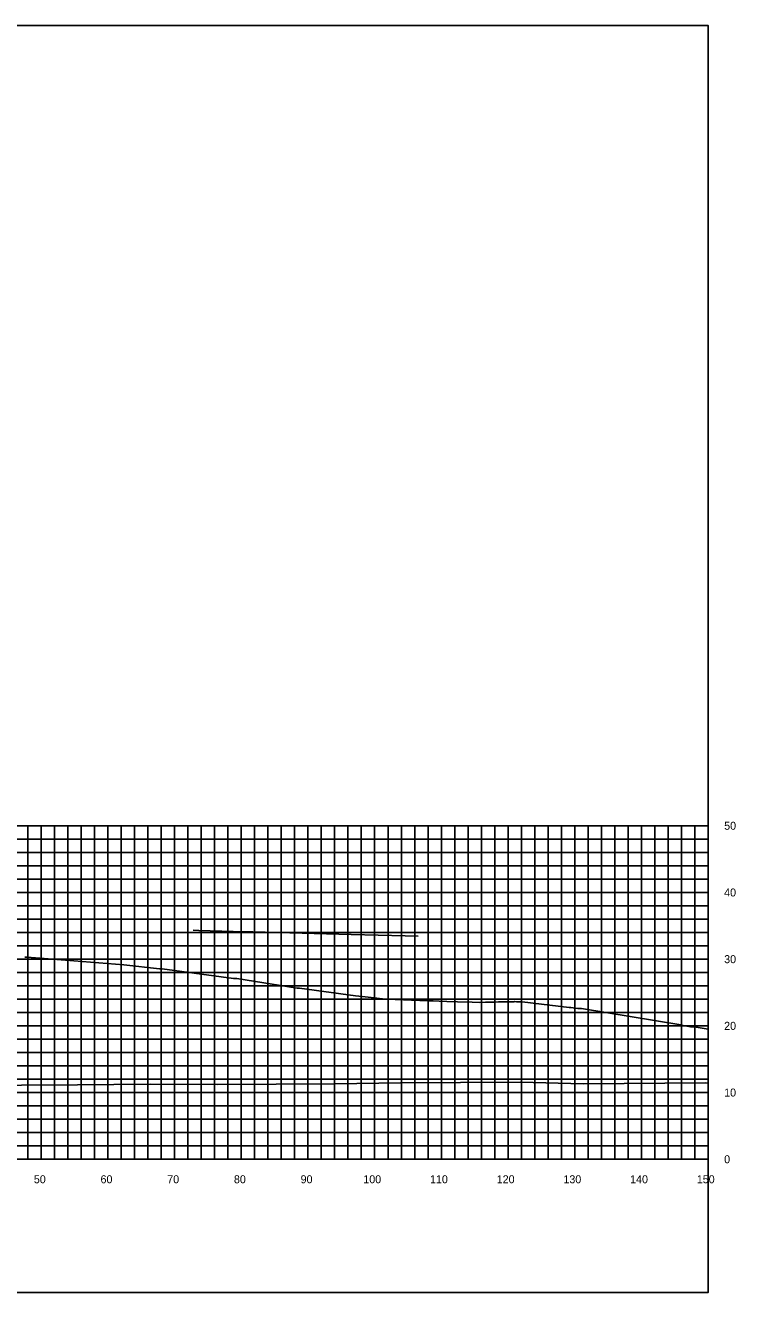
# Model space of a CAD drawing. Extents: x 1800880 to 1818864, y 245271 to 250560.
# Drawn here: x 1816518.9 to 1816625.4, y 247961 to 248151 of the extents above; entities that cross this region are included whole.
import ezdxf

# ---------------------------------------------------------------- set-up
doc = ezdxf.new("R2010")
doc.units = 0
for name, color, linetype in [('33', 7, 'Continuous'), ('CL-CNST', 7, 'Continuous'), ('DESIGN - DRAINAGE - Bridges', 7, 'Continuous'), ('Level 37', 7, 'Continuous'), ('Level 46', 7, 'Continuous'), ('Level 62', 7, 'Continuous')]:
    doc.layers.add(name, color=color, linetype=linetype)

msp = doc.modelspace()

# ---------------------------------------------------------------- linework, layer by layer
at = {"layer": 'CL-CNST'}
msp.add_lwpolyline([(1816518.84, 248011.32), (1816519.15, 248011.3), (1816524.91, 248010.85), (1816533.66, 248010.18), (1816539.01, 248009.54), (1816539.4, 248009.54), (1816550.14, 248008.09), (1816550.34, 248008.09), (1816550.6, 248008.09), (1816559.66, 248006.67), (1816559.99, 248006.66), (1816568.39, 248005.5), (1816569.42, 248005.39), (1816571.22, 248005.19), (1816572.83, 248005.02), (1816572.86, 248005.01), (1816572.93, 248005.01), (1816572.99, 248005.01), (1816573.05, 248005.01), (1816573.1, 248005), (1816573.1, 248005), (1816579.32, 248004.78), (1816580.04, 248004.76), (1816580.94, 248004.72), (1816582.11, 248004.68), (1816583.68, 248004.62), (1816585.91, 248004.54), (1816586.93, 248004.51), (1816587.88, 248004.54), (1816588.82, 248004.56), (1816589.42, 248004.58), (1816589.83, 248004.6), (1816590.14, 248004.61), (1816590.16, 248004.61), (1816590.4, 248004.61), (1816590.59, 248004.62), (1816590.74, 248004.62), (1816592.17, 248004.6), (1816592.29, 248004.65), (1816592.55, 248004.62), (1816592.87, 248004.62), (1816592.94, 248004.63), (1816593.18, 248004.63), (1816593.42, 248004.63), (1816600.42, 248003.78), (1816600.67, 248003.75), (1816601.74, 248003.62), (1816602.28, 248003.61), (1816602.29, 248003.61), (1816617.19, 248001.14), (1816617.26, 248001.12), (1816618.65, 248000.88), (1816619.12, 248000.87), (1816619.18, 248000.87), (1816621.28, 248000.51)], dxfattribs=at)
at = {"layer": 'DESIGN - DRAINAGE - Bridges'}
for p, q in [((1816621.28, 247981.01), (1816621.28, 248031.01)), ((1816621.34, 248031.01), (1816621.28, 248031.01)), ((1816621.34, 248021.01), (1816621.28, 248021.01)), ((1816621.34, 248011.01), (1816621.28, 248011.01)), ((1816621.34, 248001.01), (1816621.28, 248001.01)), ((1816621.34, 247991.01), (1816621.28, 247991.01)), ((1816321.28, 247981.01), (1816621.28, 247981.01)), ((1816521.28, 247980.95), (1816521.28, 247981.01)), ((1816531.28, 247980.95), (1816531.28, 247981.01)), ((1816541.28, 247980.95), (1816541.28, 247981.01)), ((1816551.28, 247980.95), (1816551.28, 247981.01)), ((1816561.28, 247980.95), (1816561.28, 247981.01)), ((1816571.28, 247980.95), (1816571.28, 247981.01)), ((1816581.28, 247980.95), (1816581.28, 247981.01)), ((1816591.28, 247980.95), (1816591.28, 247981.01)), ((1816601.28, 247980.95), (1816601.28, 247981.01)), ((1816611.28, 247980.95), (1816611.28, 247981.01)), ((1816621.28, 247980.95), (1816621.28, 247981.01)), ((1816621.34, 247981.01), (1816621.28, 247981.01))]:
    msp.add_line(p, q, dxfattribs=at)
at = {"layer": 'Level 37'}
msp.add_lwpolyline([(1816321.28, 247961.01), (1816621.28, 247961.01), (1816621.28, 248151.01), (1816321.28, 248151.01)], close=True, dxfattribs=at)
at = {"layer": 'Level 46'}
for p, q in [((1816321.28, 248031.01), (1816621.28, 248031.01)), ((1816519.28, 247981.01), (1816519.28, 248031.01)), ((1816521.28, 247981.01), (1816521.28, 248031.01)), ((1816523.28, 247981.01), (1816523.28, 248031.01)), ((1816525.28, 247981.01), (1816525.28, 248031.01)), ((1816527.28, 247981.01), (1816527.28, 248031.01)), ((1816529.28, 247981.01), (1816529.28, 248031.01)), ((1816531.28, 247981.01), (1816531.28, 248031.01)), ((1816533.28, 247981.01), (1816533.28, 248031.01)), ((1816535.28, 247981.01), (1816535.28, 248031.01)), ((1816537.28, 247981.01), (1816537.28, 248031.01)), ((1816539.28, 247981.01), (1816539.28, 248031.01)), ((1816541.28, 247981.01), (1816541.28, 248031.01)), ((1816543.28, 247981.01), (1816543.28, 248031.01)), ((1816545.28, 247981.01), (1816545.28, 248031.01)), ((1816547.28, 247981.01), (1816547.28, 248031.01)), ((1816549.28, 247981.01), (1816549.28, 248031.01)), ((1816551.28, 247981.01), (1816551.28, 248031.01)), ((1816553.28, 247981.01), (1816553.28, 248031.01)), ((1816555.28, 247981.01), (1816555.28, 248031.01)), ((1816557.28, 247981.01), (1816557.28, 248031.01)), ((1816559.28, 247981.01), (1816559.28, 248031.01)), ((1816561.28, 247981.01), (1816561.28, 248031.01)), ((1816563.28, 247981.01), (1816563.28, 248031.01)), ((1816565.28, 247981.01), (1816565.28, 248031.01)), ((1816567.28, 247981.01), (1816567.28, 248031.01)), ((1816569.28, 247981.01), (1816569.28, 248031.01)), ((1816571.28, 247981.01), (1816571.28, 248031.01)), ((1816573.28, 247981.01), (1816573.28, 248031.01)), ((1816575.28, 247981.01), (1816575.28, 248031.01)), ((1816577.28, 247981.01), (1816577.28, 248031.01)), ((1816579.28, 247981.01), (1816579.28, 248031.01)), ((1816581.28, 247981.01), (1816581.28, 248031.01)), ((1816583.28, 247981.01), (1816583.28, 248031.01)), ((1816585.28, 247981.01), (1816585.28, 248031.01)), ((1816587.28, 247981.01), (1816587.28, 248031.01)), ((1816589.28, 247981.01), (1816589.28, 248031.01)), ((1816591.28, 247981.01), (1816591.28, 248031.01)), ((1816593.28, 247981.01), (1816593.28, 248031.01)), ((1816595.28, 247981.01), (1816595.28, 248031.01)), ((1816597.28, 247981.01), (1816597.28, 248031.01)), ((1816599.28, 247981.01), (1816599.28, 248031.01)), ((1816601.28, 247981.01), (1816601.28, 248031.01)), ((1816603.28, 247981.01), (1816603.28, 248031.01)), ((1816605.28, 247981.01), (1816605.28, 248031.01)), ((1816607.28, 247981.01), (1816607.28, 248031.01)), ((1816609.28, 247981.01), (1816609.28, 248031.01)), ((1816611.28, 247981.01), (1816611.28, 248031.01)), ((1816613.28, 247981.01), (1816613.28, 248031.01)), ((1816615.28, 247981.01), (1816615.28, 248031.01)), ((1816617.28, 247981.01), (1816617.28, 248031.01)), ((1816619.28, 247981.01), (1816619.28, 248031.01)), ((1816621.28, 247981.01), (1816621.28, 248031.01)), ((1816321.28, 248029.01), (1816621.28, 248029.01)), ((1816321.28, 248027.01), (1816621.28, 248027.01)), ((1816321.28, 248025.01), (1816621.28, 248025.01)), ((1816321.28, 248023.01), (1816621.28, 248023.01)), ((1816321.28, 248021.01), (1816621.28, 248021.01)), ((1816321.28, 248019.01), (1816621.28, 248019.01)), ((1816321.28, 248017.01), (1816621.28, 248017.01)), ((1816321.28, 248015.01), (1816621.28, 248015.01)), ((1816321.28, 248013.01), (1816621.28, 248013.01)), ((1816321.28, 248011.01), (1816621.28, 248011.01)), ((1816321.28, 248009.01), (1816621.28, 248009.01)), ((1816321.28, 248007.01), (1816621.28, 248007.01)), ((1816321.28, 248005.01), (1816621.28, 248005.01)), ((1816321.28, 248003.01), (1816621.28, 248003.01)), ((1816321.28, 248001.01), (1816621.28, 248001.01)), ((1816321.28, 247999.01), (1816621.28, 247999.01)), ((1816321.28, 247997.01), (1816621.28, 247997.01)), ((1816321.28, 247995.01), (1816621.28, 247995.01)), ((1816321.28, 247993.01), (1816621.28, 247993.01)), ((1816321.28, 247991.01), (1816621.28, 247991.01)), ((1816321.28, 247989.01), (1816621.28, 247989.01)), ((1816321.28, 247987.01), (1816621.28, 247987.01)), ((1816321.28, 247985.01), (1816621.28, 247985.01)), ((1816321.28, 247983.01), (1816621.28, 247983.01)), ((1816321.28, 247981.01), (1816621.28, 247981.01))]:
    msp.add_line(p, q, dxfattribs=at)
at = {"layer": 'Level 62'}
for points in [[(1816544.05, 248015.34), (1816544.91, 248015.32), (1816550.06, 248015.18), (1816553.03, 248015.11), (1816567.78, 248014.73), (1816575.83, 248014.53), (1816577.82, 248014.48)], [(1816321.28, 247992.7), (1816343.33, 247992.5), (1816348.87, 247992.49), (1816371.09, 247992.35), (1816379.4, 247992.35), (1816398.84, 247992.21), (1816409.45, 247992.22), (1816426.6, 247992.1), (1816439.15, 247992.14), (1816454.35, 247992.1), (1816468.55, 247992.17), (1816482.11, 247992.18), (1816497.73, 247992.27), (1816509.86, 247992.05), (1816526.73, 247992.15), (1816537.62, 247992.27), (1816547.66, 247992.21), (1816565.38, 247992.31), (1816575.14, 247992.48), (1816593.13, 247992.59), (1816602.58, 247992.33), (1816620.89, 247992.45), (1816621.28, 247992.43)]]:
    msp.add_lwpolyline(points, dxfattribs=at)

# ---------------------------------------------------------------- texts
for s, p in [('50', (1816520.18, 247977.41)), ('60', (1816530.18, 247977.41)), ('70', (1816540.18, 247977.41)), ('80', (1816550.18, 247977.41)), ('90', (1816560.18, 247977.41)), ('100', (1816569.58, 247977.41)), ('110', (1816579.58, 247977.41)), ('120', (1816589.58, 247977.41)), ('130', (1816599.58, 247977.41)), ('140', (1816609.58, 247977.41)), ('150', (1816619.58, 247977.41))]:
    msp.add_text(s, height=1.2).set_placement(p)
at = {"layer": '33'}
for s, p in [('50', (1816623.68, 248030.41)), ('40', (1816623.68, 248020.41)), ('30', (1816623.68, 248010.41)), ('20', (1816623.68, 248000.41)), ('10', (1816623.68, 247990.41)), ('0', (1816623.68, 247980.41))]:
    msp.add_text(s, height=1.2, dxfattribs=at).set_placement(p)

doc.saveas('drawing.dxf')
